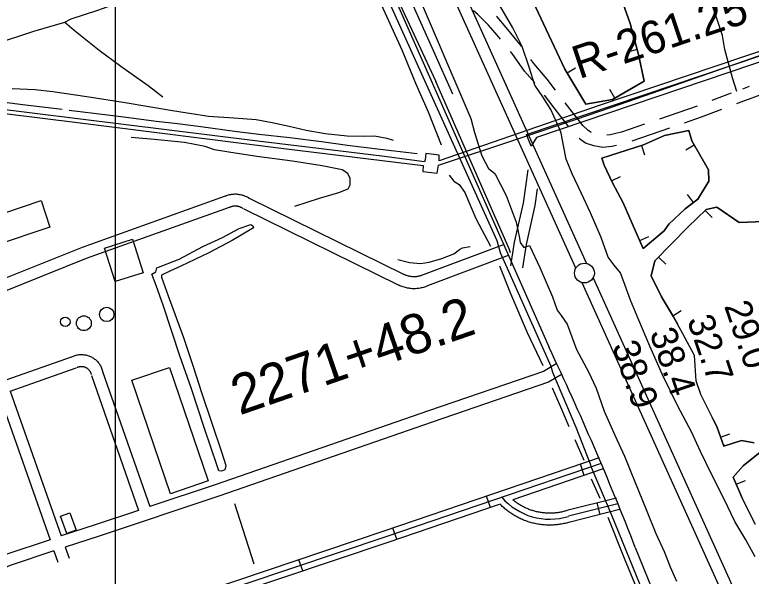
# Model space of a CAD drawing. Extents: x 3250478 to 3288318, y 788638 to 816472.
# Drawn here: x 3270105 to 3271963, y 809714 to 811130 of the extents above; entities that cross this region are included whole.
import ezdxf

# ---------------------------------------------------------------- set-up
doc = ezdxf.new("R2010")
doc.units = 0
for name, color, linetype in [('V-BLDG-OTLN', 7, 'Continuous'), ('V-BORW-LINE', 7, 'Continuous'), ('V-CHAN-DOCK', 7, 'Continuous'), ('V-DOMW-TANK', 7, 'Continuous'), ('V-GRID-MAJR', 7, 'Continuous'), ('V-LEVE-TOET', 7, 'Continuous'), ('V-RIVR-RANG', 7, 'Continuous'), ('V-RIVR-RANG-IDEN', 7, 'Continuous'), ('V-ROAD-CNTR', 7, 'Continuous'), ('V-SITE-OTLN', 7, 'Continuous'), ('V-SITE-STRC', 7, 'Continuous'), ('V-SURV-IDEN', 7, 'Continuous'), ('V-SURV-LINE', 7, 'Continuous'), ('V-TOPO-SHOR', 7, 'Continuous')]:
    doc.layers.add(name, color=color, linetype=linetype)

msp = doc.modelspace()

# ---------------------------------------------------------------- linework, layer by layer
at = {"layer": 'V-BLDG-OTLN'}
for points in [[(3270052.8, 810547.3), (3270031.2, 810612.1), (3270054.8, 810620), (3270048.7, 810638.4), (3270072.4, 810646.3), (3270077.8, 810629.8), (3270172, 810661.2), (3270194.2, 810594.4)], [(3270358.5, 810457), (3270331.5, 810541.3), (3270402.1, 810563.8), (3270429.1, 810479.6)], [(3270593.2, 809954.7), (3270498.4, 809922.4), (3270400.9, 810208.3), (3270495.6, 810240.6)], [(3270237, 809821.7), (3270221, 809865.7), (3270244, 809874), (3270260, 809830.1)]]:
    msp.add_lwpolyline(points, close=True, dxfattribs=at)
at = {"layer": 'V-BORW-LINE'}
for p, q in [((3271675.6, 811042.1), (3271651.5, 811035.5)), ((3271498.7, 810983.3), (3271520, 810996.3)), ((3271619.2, 810919.7), (3271606.6, 810941.2)), ((3271686.5, 810800.2), (3271694.1, 810776.4)), ((3271819.8, 810800.8), (3271798.1, 810788.3)), ((3271610.8, 810711.4), (3271633.4, 810722.2)), ((3271818.1, 810656.8), (3271803, 810676.7)), ((3271847.6, 810636.4), (3271865, 810618.4)), ((3271682, 810560.9), (3271704.9, 810571)), ((3271729.8, 810518.7), (3271747.7, 810501.2)), ((3271765.4, 810371.2), (3271786.8, 810384.2)), ((3271885.9, 810065.3), (3271909.5, 810073.7)), ((3271925.7, 809946.2), (3271948.7, 809955.9))]:
    msp.add_line(p, q, dxfattribs=at)
for points in [[(3271576.7, 811326.3), (3271585.6, 811311), (3271657.8, 811107.5), (3271679, 811029.8), (3271692.9, 810962.8), (3271613, 810916), (3271546.3, 810904.9), (3271492.8, 810993.1), (3271380, 811234.5), (3271310.9, 811435.2), (3271245.9, 811577.3), (3271074.6, 811939.6), (3270956.3, 812204.4)], [(3270956.3, 812204.4), (3271074.6, 811939.6), (3271245.9, 811577.3), (3271310.9, 811435.2), (3271380, 811234.5), (3271492.8, 810993.1), (3271546.3, 810904.9), (3271613, 810916), (3271692.9, 810962.8), (3271679, 811029.8), (3271657.8, 811107.5), (3271585.6, 811311), (3271576.7, 811326.3)], [(3271755.7, 810601.8), (3271743.4, 810585.2), (3271691.1, 810540.2), (3271671.6, 810584.6), (3271640.5, 810655.5), (3271613.3, 810706.2), (3271592, 810750.8), (3271586.7, 810768.2), (3271691.7, 810801.9), (3271744.6, 810825.6), (3271806.2, 810838.3), (3271813.4, 810811.7), (3271855.8, 810738.6), (3271856.1, 810710.2), (3271829, 810665), (3271797.1, 810640.9), (3271755.7, 810601.8)], [(3271755.7, 810601.8), (3271797.1, 810640.9), (3271829, 810665), (3271856.1, 810710.2), (3271855.8, 810738.6), (3271813.4, 810811.7), (3271806.2, 810838.3), (3271744.6, 810825.6), (3271691.7, 810801.9), (3271586.7, 810768.2), (3271592, 810750.8), (3271613.3, 810706.2), (3271640.5, 810655.5), (3271671.6, 810584.6), (3271691.1, 810540.2), (3271743.4, 810585.2), (3271755.7, 810601.8)], [(3271895.4, 810045.6), (3271894.1, 810042.4), (3271877.4, 810089.1), (3271865.1, 810115.5), (3271836.5, 810172.5), (3271824.1, 810206.8), (3271820.4, 810270.5), (3271790.9, 810325.1), (3271767.2, 810368.3), (3271736.7, 810418.6), (3271710.6, 810472), (3271720.6, 810509.3), (3271804.3, 810594.8), (3271849.9, 810638.6), (3271876.5, 810644.9), (3271932.6, 810606.2), (3272017.3, 810609.3)], [(3272074.8, 810460.7), (3272065.4, 810477.7), (3272053.6, 810521), (3272034.5, 810579.5), (3272017.3, 810609.3), (3271932.6, 810606.2), (3271876.5, 810644.9), (3271849.9, 810638.6), (3271804.3, 810594.8), (3271720.6, 810509.3), (3271710.6, 810472), (3271736.7, 810418.6), (3271767.2, 810368.3), (3271777, 810350.3)], [(3271868.3, 810108.7), (3271877.4, 810089.1), (3271894.1, 810042.4), (3271895.4, 810045.6)], [(3271970.5, 810051), (3271938.7, 810056.8), (3271894.1, 810042.4)], [(3271894.1, 810042.4), (3271938.7, 810056.8), (3271970.5, 810051)], [(3271973.5, 809845.3), (3271941.2, 809909.7), (3271918, 809964.3), (3271942.8, 809993), (3271986.2, 810027)], [(3271986.2, 810027), (3271942.8, 809993), (3271918, 809964.3), (3271941.2, 809909.7), (3271973.5, 809845.3)]]:
    msp.add_lwpolyline(points, dxfattribs=at)
at = {"layer": 'V-CHAN-DOCK'}
msp.add_lwpolyline([(3272728.6, 811277.4), (3272723.7, 811296.5), (3272736.2, 811361.4), (3272782.5, 811378.1), (3272800.1, 811320.4), (3272807.6, 811299.9), (3272797.8, 811295.2), (3272805.9, 811269.1), (3272771.4, 811257.4), (3272773.6, 811244.2), (3272765.5, 811242.1), (3272779.2, 811200.6), (3272723.4, 811183.2), (3272704.4, 811242.3), (3272334.1, 811115.6), (3272329.7, 811127.4), (3271421.6, 810820.2), (3271408.4, 810798.8), (3271396.5, 810827.7), (3272728.6, 811277.4)], dxfattribs=at)
at = {"layer": 'V-DOMW-TANK'}
for centre, radius in [((3270337.4, 810374.3), 18.2), ((3270279.7, 810352.2), 18.7), ((3270233, 810355.7), 11.9)]:
    msp.add_circle(centre, radius, dxfattribs=at)
at = {"layer": 'V-GRID-MAJR'}
msp.add_spline([(3270354.6, 794018.1), (3270356.3, 800076.8), (3270358.1, 806138.9), (3270359.9, 812201.1), (3270359.9, 812204.5)], degree=3, dxfattribs=at)
at = {"layer": 'V-LEVE-TOET'}
for points in [[(3271105.2, 811220.3), (3271256.2, 810868), (3271265.5, 810833), (3271283.9, 810774), (3271300.7, 810742.2), (3271316.8, 810729.9), (3271345.1, 810674.3), (3271370.2, 810607.3), (3271379.2, 810566.8), (3271380.1, 810556), (3271389.8, 810542.7), (3271404, 810548), (3271429.8, 810493), (3271461.9, 810418.6), (3271474.2, 810385.2), (3271483.7, 810371.3), (3271499.3, 810350.2), (3271523, 810286.3), (3271552.6, 810229.2), (3271572.6, 810188.7), (3271592.3, 810130.1), (3271619.2, 810069.7), (3271643.8, 810017.2), (3271670.8, 809950.7), (3271698.7, 809882.2), (3271722.9, 809821.8), (3271743.7, 809776.4), (3271759.3, 809738), (3271775.2, 809701.4)], [(3271973.7, 809762.8), (3271950.2, 809805.9), (3271922.3, 809852.6), (3271895.5, 809908.8), (3271863.3, 809971.5), (3271835.3, 810028.6), (3271812.3, 810078.1), (3271778.5, 810142.9), (3271739.5, 810222), (3271707.8, 810294.1), (3271679.7, 810359.5), (3271658.5, 810410), (3271645, 810447.6), (3271634, 810479.1), (3271617.7, 810498.9), (3271602.7, 810518.4), (3271585.2, 810568.2), (3271557.8, 810630.1), (3271535.6, 810679.6), (3271512, 810729.2), (3271496.5, 810765.6), (3271489.5, 810800.2), (3271483.8, 810831.6), (3271480.4, 810840.5), (3271457.8, 810891.1), (3271437.6, 810922.9), (3271417.6, 810952.8), (3271403, 810997.4), (3271385.3, 811049.7), (3271361.8, 811097.3), (3271317.5, 811174.6)]]:
    msp.add_lwpolyline(points, dxfattribs=at)
at = {"layer": 'V-ROAD-CNTR'}
for p, q in [((3271352.4, 810539.4), (3271167.7, 810961.6)), ((3271826.8, 810899.7), (3271732.3, 810867)), ((3271756.8, 810843.7), (3271662.3, 810811)), ((3271356.5, 810530), (3271352.4, 810539.4)), ((3271542.2, 809968.5), (3271532.6, 809996.9)), ((3271305.6, 809887.9), (3271295.9, 809916.3)), ((3271582.3, 809869.9), (3271575, 809899)), ((3271069, 809807.3), (3271059.3, 809835.7)), ((3270832, 809727.5), (3270822.4, 809755.9))]:
    msp.add_line(p, q, dxfattribs=at)
for points in [[(3270608.4, 812207.1), (3270958.4, 811410.9), (3271371.6, 810477.7), (3271453.5, 810290.6)], [(3270612.7, 812204.5), (3270617.5, 812193.8), (3270690.8, 812029.5), (3270807.2, 811767.8), (3271008.7, 811310.3), (3271078.5, 811153.2), (3271167.7, 810961.6)], [(3271927.4, 810936.6), (3271915.8, 810971.1), (3271897.1, 811042.3), (3271890.8, 811077.3), (3271870.4, 811138.5), (3271845.4, 811205.4), (3271814.1, 811281.4), (3271785, 811348.2), (3271745.2, 811437.1), (3271708.5, 811525.9), (3271669.7, 811604.7), (3271643.6, 811657.7), (3271601.1, 811731.9), (3271552.9, 811816.1), (3271512.6, 811876.3), (3271475.6, 811930.3), (3271456, 811966.8), (3271444.1, 811989.8), (3271436.4, 812029.6)], [(3271330.8, 811068.1), (3271322.4, 811078.5), (3271300.7, 811104), (3271273.4, 811130.9), (3271262.6, 811140.2)], [(3271384.1, 811050.1), (3271383.8, 811050.5), (3271345.5, 811097.7), (3271322.7, 811124.4), (3271320.4, 811126.7)], [(3271417.1, 810958.2), (3271391.2, 810988.1), (3271359.9, 811032.3), (3271356, 811037.1)], [(3271469.8, 810939.7), (3271448.7, 810967.4), (3271414.9, 811006.7), (3271407.2, 811017.5)], [(3271957.8, 810949), (3271941, 810942.7)], [(3270098.5, 810944.3), (3270156.5, 810941.6), (3270201.9, 810936.5), (3270287.1, 810923.8), (3270384.2, 810908.9), (3270503.5, 810888.4), (3270594, 810874.6), (3270658.2, 810870.1), (3270714.7, 810866.2), (3270754.4, 810858.6), (3270797.3, 810849), (3270840.4, 810838.9), (3270888.4, 810830.7), (3270944, 810824.8), (3270987.7, 810824.1), (3271013.1, 810824.6), (3271043.7, 810818.4), (3271060.4, 810814.1)], [(3271913, 810932.1), (3271864.2, 810913.8)], [(3272020.2, 810938.6), (3271996.7, 810931.6), (3271937.2, 810909.2), (3271926.1, 810905)], [(3271503.1, 810847.7), (3271468.6, 810891.8), (3271441.9, 810926.8)], [(3271559.7, 810833.2), (3271558.5, 810833.5), (3271552.3, 810837.7), (3271538.8, 810850.8), (3271494.1, 810907.9)], [(3271888.6, 810890.9), (3271837.1, 810871.5), (3271794.6, 810856.8)], [(3271694.5, 810853.9), (3271636.3, 810833.8), (3271607.2, 810827.1), (3271598.7, 810826.4)], [(3271623.9, 810800.1), (3271611.9, 810797.4), (3271589.3, 810795.5), (3271566.2, 810799.5), (3271545.3, 810806.3), (3271533.4, 810814.3), (3271529.6, 810817.9)], [(3271399.8, 810738.7), (3271388.1, 810654.5), (3271365.7, 810556.4), (3271356.3, 810496.6)], [(3271423.5, 810691.3), (3271417.6, 810649.1), (3271395.2, 810550.7), (3271386, 810491.9)], [(3270636.3, 810672.3), (3270275.2, 810543.3), (3270005.6, 810435.5)], [(3270699.1, 810665.8), (3270697.1, 810667), (3270694.9, 810668.4), (3270692.6, 810669.6), (3270690.2, 810670.8), (3270687.8, 810671.9), (3270685.4, 810672.9), (3270682.9, 810673.8), (3270680.4, 810674.6), (3270677.9, 810675.3), (3270675.3, 810675.9), (3270672.8, 810676.3), (3270670.2, 810676.7), (3270667.6, 810677), (3270664.9, 810677.2), (3270662.3, 810677.3), (3270659.7, 810677.3), (3270657.1, 810677.1), (3270654.5, 810676.9), (3270651.8, 810676.6), (3270649.3, 810676.1), (3270646.7, 810675.6), (3270644.1, 810675), (3270641.6, 810674.2), (3270639.1, 810673.4), (3270636.8, 810672.5), (3270635.6, 810672)], [(3271087.1, 810475.3), (3270697.4, 810666.7)], [(3270646.4, 810644), (3270285.9, 810515.2), (3270015.3, 810407.1)], [(3270682.6, 810640.7), (3270681.1, 810641.6), (3270679.9, 810642.4), (3270678.6, 810643.1), (3270677.3, 810643.7), (3270676, 810644.3), (3270674.7, 810644.9), (3270673.3, 810645.3), (3270671.9, 810645.8), (3270670.5, 810646.2), (3270669.1, 810646.5), (3270667.7, 810646.8), (3270666.3, 810647), (3270664.9, 810647.1), (3270663.4, 810647.2), (3270662, 810647.3), (3270660.5, 810647.3), (3270659.1, 810647.2), (3270657.6, 810647.1), (3270656.2, 810646.9), (3270654.8, 810646.7), (3270653.4, 810646.4), (3270652, 810646), (3270650.6, 810645.6), (3270649.2, 810645.1), (3270647.8, 810644.6), (3270647.1, 810644.3)], [(3271073.9, 810448.4), (3270684.2, 810639.8)], [(3271340.1, 810550.9), (3271135.9, 810474.2)], [(3271350.6, 810522.8), (3271146.5, 810446.1)], [(3271135.4, 810474), (3271133.4, 810473.1), (3271131.7, 810472.5), (3271129.9, 810471.9), (3271128.1, 810471.3), (3271126.3, 810470.8), (3271124.4, 810470.4), (3271122.6, 810470), (3271120.7, 810469.7), (3271118.9, 810469.5), (3271117, 810469.3), (3271115.1, 810469.2), (3271113.3, 810469.1), (3271111.4, 810469.2), (3271109.5, 810469.2), (3271107.6, 810469.4), (3271105.8, 810469.6), (3271103.9, 810469.8), (3271102.1, 810470.1), (3271100.2, 810470.5), (3271098.4, 810471), (3271096.6, 810471.5), (3271094.8, 810472.1), (3271093, 810472.7), (3271091.3, 810473.4), (3271089.6, 810474.1), (3271087.8, 810475), (3271087.2, 810475.2)], [(3271147, 810446.3), (3271144.6, 810445.3), (3271141.9, 810444.3), (3271139.1, 810443.3), (3271136.4, 810442.5), (3271133.6, 810441.7), (3271130.8, 810441.1), (3271128, 810440.5), (3271125.1, 810440), (3271122.2, 810439.7), (3271119.4, 810439.4), (3271116.5, 810439.2), (3271113.6, 810439.1), (3271110.7, 810439.2), (3271107.8, 810439.3), (3271105, 810439.5), (3271102.1, 810439.8), (3271099.2, 810440.2), (3271096.4, 810440.7), (3271093.6, 810441.3), (3271090.8, 810442), (3271088, 810442.7), (3271085.2, 810443.6), (3271082.5, 810444.6), (3271079.8, 810445.6), (3271077.2, 810446.8), (3271074.7, 810448), (3271073.8, 810448.4)], [(3270083.6, 810209.2), (3270250.7, 810268.1)], [(3270249.2, 810267.5), (3270251.1, 810268.4), (3270253.4, 810269.3), (3270255.7, 810270.2), (3270258, 810270.9), (3270260.4, 810271.6), (3270262.8, 810272.1), (3270265.2, 810272.6), (3270267.7, 810272.9), (3270270.1, 810273.1), (3270272.6, 810273.2), (3270275, 810273.2), (3270277.5, 810273.1), (3270279.9, 810272.8), (3270282.4, 810272.5), (3270284.8, 810272.1), (3270287.2, 810271.5), (3270289.6, 810270.9), (3270291.9, 810270.1), (3270294.2, 810269.2), (3270296.5, 810268.3), (3270298.7, 810267.2), (3270300.8, 810266), (3270302.9, 810264.8), (3270305, 810263.4), (3270307, 810261.9), (3270308.9, 810260.4), (3270310.8, 810258.8), (3270312.5, 810257.1), (3270314.2, 810255.3), (3270315.8, 810253.5), (3270317.4, 810251.5), (3270318.8, 810249.5), (3270320.2, 810247.5), (3270321.4, 810245.4), (3270322.6, 810243.2), (3270323.7, 810241), (3270324.6, 810238.7), (3270325.5, 810236.4), (3270326.3, 810234.1), (3270326.9, 810231.7), (3270327.4, 810229.4), (3270327.7, 810228.2)], [(3270262.1, 810240.4), (3270263.4, 810241), (3270264.5, 810241.4), (3270265.5, 810241.8), (3270266.6, 810242.2), (3270267.7, 810242.5), (3270268.7, 810242.7), (3270269.8, 810242.9), (3270270.9, 810243), (3270272.1, 810243.1), (3270273.2, 810243.2), (3270274.3, 810243.2), (3270275.4, 810243.1), (3270276.5, 810243), (3270277.6, 810242.9), (3270278.7, 810242.7), (3270279.8, 810242.4), (3270280.9, 810242.1), (3270281.9, 810241.8), (3270283, 810241.4), (3270284, 810240.9), (3270285, 810240.5), (3270286, 810239.9), (3270286.9, 810239.4), (3270287.9, 810238.7), (3270288.8, 810238.1), (3270289.6, 810237.4), (3270290.5, 810236.7), (3270291.3, 810235.9), (3270292.1, 810235.1), (3270292.8, 810234.2), (3270293.5, 810233.4), (3270294.1, 810232.5), (3270294.8, 810231.5), (3270295.3, 810230.6), (3270295.9, 810229.6), (3270296.3, 810228.6), (3270296.8, 810227.6), (3270297.2, 810226.5), (3270297.5, 810225.5), (3270297.8, 810224.4), (3270298.1, 810223.2), (3270298.2, 810222.5)], [(3271471.2, 810249.7), (3271439.5, 810230.8), (3271149, 810131.5), (3270610.9, 809944.5), (3270446.5, 809889.9)], [(3270093.6, 810180.9), (3270260.7, 810239.8)], [(3271486.6, 810223.9), (3271452.2, 810203.4), (3271158.8, 810103.1), (3270620.5, 809916.1), (3270318, 809815.6), (3270232.9, 809787.4)], [(3270327.1, 810230.3), (3270446.5, 809889.9)], [(3270298.8, 810220.4), (3270418, 809880.4)], [(3270059.9, 810186.3), (3270194.4, 809806.2)], [(3270093.6, 810180.9), (3270222.9, 809815.7)], [(3271579.9, 810013.1), (3271036.7, 809828), (3270440.3, 809627.4), (3270143.4, 809524.2)], [(3271584.7, 809998.9), (3271041.5, 809813.8), (3270445.1, 809613.2), (3270148.4, 809510)], [(3271589.6, 809984.7), (3271362, 809907.1)], [(3271623.5, 809911.2), (3271498.2, 809879.7), (3271496.8, 809879.3), (3271494.4, 809878.6), (3271491.9, 809877.9), (3271489.5, 809877.3), (3271487.1, 809876.7), (3271484.6, 809876.2), (3271482.1, 809875.7), (3271479.6, 809875.2), (3271477.1, 809874.8), (3271474.6, 809874.5), (3271472.1, 809874.1), (3271469.6, 809873.9), (3271467.1, 809873.6), (3271464.6, 809873.4), (3271462, 809873.3), (3271459.5, 809873.2), (3271457, 809873.1), (3271454.5, 809873.1), (3271451.9, 809873.1), (3271449.4, 809873.2), (3271446.9, 809873.3), (3271444.4, 809873.5), (3271441.8, 809873.7), (3271439.3, 809873.9), (3271436.8, 809874.2), (3271434.3, 809874.6), (3271431.8, 809875), (3271429.3, 809875.4), (3271426.9, 809875.8), (3271424.4, 809876.4), (3271421.9, 809876.9), (3271419.4, 809877.5), (3271417, 809878.1), (3271414.5, 809878.8), (3271412.1, 809879.6), (3271409.7, 809880.3), (3271407.4, 809881.1), (3271404.9, 809882), (3271402.6, 809882.9), (3271400.3, 809883.8), (3271397.9, 809884.8), (3271395.6, 809885.8), (3271393.3, 809886.8), (3271391, 809887.9), (3271388.7, 809889.1), (3271386.5, 809890.2), (3271384.3, 809891.5), (3271382.1, 809892.7), (3271379.9, 809894), (3271377.8, 809895.3), (3271375.7, 809896.7), (3271373.6, 809898.1), (3271371.5, 809899.6), (3271369.4, 809901), (3271367.4, 809902.5), (3271365.4, 809904), (3271363.4, 809905.6), (3271361.7, 809907.1)], [(3271327.6, 809895.4), (3271046.3, 809799.6), (3270643.3, 809664.1)], [(3271630.8, 809882.1), (3271506.3, 809850.8), (3271505.5, 809850.6), (3271502.6, 809849.7), (3271499.6, 809848.9), (3271496.7, 809848.2), (3271493.7, 809847.5), (3271490.7, 809846.8), (3271487.7, 809846.2), (3271484.8, 809845.7), (3271481.7, 809845.2), (3271478.7, 809844.7), (3271475.7, 809844.4), (3271472.7, 809844), (3271469.6, 809843.7), (3271466.6, 809843.5), (3271463.5, 809843.3), (3271460.5, 809843.2), (3271457.4, 809843.1), (3271454.4, 809843.1), (3271451.3, 809843.2), (3271448.3, 809843.2), (3271445.2, 809843.4), (3271442.2, 809843.6), (3271439.2, 809843.8), (3271436.1, 809844.1), (3271433.1, 809844.5), (3271430.1, 809844.9), (3271427, 809845.3), (3271424, 809845.8), (3271421, 809846.4), (3271418, 809847), (3271415.1, 809847.7), (3271412.1, 809848.4), (3271409.1, 809849.2), (3271406.2, 809850), (3271403.3, 809850.9), (3271400.4, 809851.8), (3271397.5, 809852.8), (3271394.7, 809853.8), (3271391.8, 809854.9), (3271388.9, 809856), (3271386.1, 809857.2), (3271383.3, 809858.4), (3271380.5, 809859.7), (3271377.8, 809861), (3271375.1, 809862.4), (3271372.4, 809863.8), (3271369.7, 809865.3), (3271367.1, 809866.8), (3271364.4, 809868.3), (3271361.8, 809869.9), (3271359.2, 809871.6), (3271356.7, 809873.3), (3271354.2, 809875), (3271351.7, 809876.8), (3271349.2, 809878.6), (3271346.9, 809880.5), (3271344.5, 809882.4), (3271342.1, 809884.3), (3271339.8, 809886.3), (3271337.5, 809888.3), (3271335.3, 809890.4), (3271333.1, 809892.5), (3271330.9, 809894.7), (3271328.8, 809896.9)], [(3271627.1, 809896.7), (3271502.2, 809865.3)], [(3270418, 809880.4), (3270308.6, 809844.1), (3270222.9, 809815.7)], [(3270194.4, 809806.2), (3270083.3, 809769.4), (3270079.8, 809767.9)], [(3270204.4, 809777.9), (3270093.9, 809741.3), (3270059.7, 809726.9), (3270094.3, 809602.5), (3270125.9, 809518.2)], [(3270204.4, 809777.9), (3270214.4, 809749.9)], [(3270232.9, 809787.4), (3270242.6, 809759.9)], [(3271670.9, 809786.4), (3271855.6, 809332.4), (3272212.3, 808436), (3272640.4, 807353)]]:
    msp.add_lwpolyline(points, dxfattribs=at)
for centre, radius, start, end in [((3264784.7, 807116.5), 7385.7, 21.1923, 25.45249), ((3271454.9, 810017.9), 159.8, 220.8374, 287.2401)]:
    msp.add_arc(centre, radius, start, end, dxfattribs=at)
at = {"layer": 'V-SITE-OTLN'}
for p, q in [((3271322.7, 810559.8), (3270649.6, 812048.3)), ((3271331.1, 810529.9), (3271322.7, 810559.8)), ((3271458.3, 810243), (3271331.1, 810529.9)), ((3271462.7, 810227.9), (3271458.3, 810243)), ((3271521.5, 810089.1), (3271462.7, 810227.9)), ((3271558, 809996.6), (3271521.5, 810089.1)), ((3271560.6, 809988.8), (3271558, 809996.6)), ((3271611.3, 809869.5), (3271560.6, 809988.8)), ((3271791.9, 809428.2), (3271611.3, 809869.5))]:
    msp.add_line(p, q, dxfattribs=at)
at = {"layer": 'V-SITE-STRC'}
for points in [[(3268952.5, 812204.9), (3269370.5, 810988.6), (3269368.9, 810980.4), (3269378.6, 810949.6), (3269410.5, 810960.8), (3269408.9, 810965.2), (3269411.5, 810965.3), (3269759.4, 810921.3), (3269801.1, 810915.8), (3270263.8, 810858.3), (3270784.5, 810793.1), (3271136, 810749.9), (3271135, 810734.7), (3271171, 810730.9), (3271174.5, 810751), (3271174.5, 810750.6), (3271372, 810816.3), (3271520, 810866.2), (3271611, 810897.2), (3271734.7, 810940.2), (3272047.7, 811049), (3272425.7, 811177), (3272469.8, 811191.2), (3272472, 811193.1)], [(3272467.2, 811204.8), (3272464.7, 811201.8), (3272189.8, 811107.3), (3272093.7, 811074.3), (3271580.1, 810901.2), (3271176.5, 810761.8), (3271176.4, 810775.8), (3271142.6, 810779.8), (3271140.4, 810764.5), (3271139.1, 810759.3), (3271031.7, 810773.1), (3270718.8, 810811.3), (3270379.5, 810853.2), (3270040.1, 810895.2), (3269994.4, 810901), (3269903.4, 810911.5), (3269760.7, 810930.3), (3269413.2, 810973.9), (3269406, 810976.3), (3269400.8, 810991.3), (3269391.8, 811010), (3268985.6, 812204.9)]]:
    msp.add_lwpolyline(points, dxfattribs=at)
at = {"layer": 'V-SURV-LINE'}
for points in [[(3271520.7, 810490.6), (3270746.3, 812204.4)], [(3270779.3, 812204.4), (3271548.1, 810503)], [(3271564.5, 810466.6), (3272663.7, 808035.6)], [(3272636.3, 808023.3), (3271537.2, 810454.2)]]:
    msp.add_lwpolyline(points, dxfattribs=at)
msp.add_circle((3271542.6, 810478.6), 25, dxfattribs=at)
at = {"layer": 'V-TOPO-SHOR'}
for p, q in [((3271518.4, 810058.6), (3271541.4, 810006.8)), ((3271560, 809959.8), (3271581.2, 809911.4)), ((3270659.6, 809897.3), (3270708.2, 809745.1))]:
    msp.add_line(p, q, dxfattribs=at)
for points in [[(3270231.5, 811110.9), (3270247.6, 811119.4), (3270314.7, 811141.6), (3270395, 811171), (3270474.1, 811199.9), (3270518.7, 811215.7), (3270565.2, 811228.4)], [(3271210.2, 810929.9), (3271162.7, 811037), (3271114.4, 811144.4), (3271079.8, 811224.3)], [(3271021.4, 811174.7), (3271081.8, 811041.2), (3271116.3, 810957.3), (3271148, 810884.8), (3271181, 810802.3)], [(3269959.3, 811019.9), (3270053.7, 811055.6), (3270153.3, 811088.9), (3270231.5, 811110.9), (3270255.2, 811090.9), (3270318.1, 811040.7), (3270373.2, 811000), (3270442.2, 810951.4), (3270478.8, 810922.8)], [(3269779.5, 810984.4), (3269826.3, 810963.6), (3269866.5, 810943.3), (3269885.9, 810935.3), (3269930.6, 810928.5), (3270004.5, 810919.9), (3270065.3, 810911.6), (3270138.9, 810901.8), (3270189.3, 810896.3), (3270224.8, 810891.7)], [(3270242.8, 810889), (3270339.4, 810877.2), (3270393.2, 810870.9), (3270461.8, 810862), (3270515.6, 810855.7), (3270575, 810848), (3270659.7, 810836.7), (3270721.4, 810829.1), (3270799.6, 810820.2), (3270879, 810810.3), (3270945.1, 810801.3), (3271012.7, 810792.9), (3271063.4, 810786.8), (3271120.3, 810780.4)], [(3270812.4, 810647.7), (3270874.5, 810667.4), (3270922.6, 810681.5), (3270946.4, 810690.7), (3270951.2, 810700.8), (3270951.9, 810717), (3270945.6, 810729.5), (3270931.5, 810738.8), (3270881, 810748.8), (3270806.5, 810760.5), (3270716, 810772.2), (3270645.6, 810783.4), (3270609, 810789.4), (3270586.1, 810797.5), (3270533.6, 810808.2), (3270457.9, 810815.4), (3270399.2, 810820.3)], [(3271201.3, 810725.8), (3271213.5, 810710.6), (3271226.7, 810702.1), (3271240.6, 810681.5), (3271268.9, 810616.3), (3271305.7, 810546.7)], [(3270629.7, 810568), (3270671.5, 810590.9), (3270701.1, 810601), (3270706.2, 810597.4), (3270708.1, 810592.4), (3270653.9, 810561), (3270595.3, 810529.8), (3270524.3, 810496.3), (3270496.3, 810483.7), (3270475.8, 810473.6), (3270475.4, 810468), (3270492.5, 810421.1), (3270531, 810316.2), (3270555.9, 810243.1), (3270576.2, 810177.9), (3270602.5, 810100.6), (3270627.1, 810028.3), (3270637.8, 809993.1), (3270635.2, 809982.6), (3270626.8, 809978.8), (3270620.4, 809980.2), (3270615.8, 809992.4), (3270584, 810086.9), (3270551.4, 810187), (3270522, 810270.3), (3270480.9, 810395.5), (3270462.1, 810447.7), (3270451.6, 810476), (3270461.4, 810481.6), (3270464.1, 810491.5), (3270519.9, 810514), (3270580, 810545.3), (3270629.7, 810568)], [(3271071.9, 810512.6), (3271101.2, 810505.1), (3271128.7, 810502.8), (3271151.3, 810505.7), (3271182.5, 810515.5), (3271212.9, 810527.3), (3271227.5, 810537.9), (3271235.2, 810542), (3271254, 810546)], [(3271328.7, 810497.2), (3271355.7, 810427), (3271397.9, 810329), (3271437.8, 810245.8)], [(3271461.4, 810189.2), (3271484.8, 810135.9), (3271503.4, 810091.6)], [(3271601.4, 809863.5), (3271643.2, 809760), (3271684.9, 809657.9), (3271722.3, 809560.6), (3271747.3, 809498.5), (3271773.6, 809433.1)]]:
    msp.add_lwpolyline(points, dxfattribs=at)

# ---------------------------------------------------------------- texts
at = {"layer": 'V-RIVR-RANG'}
for s, p in [('29.0', (3271894.4, 810396)), ('32.7', (3271800.8, 810360.6)), ('38.4', (3271706.3, 810328)), ('38.9', (3271611.7, 810295.6))]:
    msp.add_text(s, height=67, rotation=288.9083, dxfattribs=at).set_placement(p)
at = {"layer": 'V-RIVR-RANG-IDEN'}
msp.add_text('R-261.25', height=83, rotation=18.5547, dxfattribs=at).set_placement((3271529.2, 810967.4))
at = {"layer": 'V-SURV-IDEN'}
msp.add_text('2271+48.2', height=100, rotation=19.0621, dxfattribs=at).set_placement((3270672.7, 810119.6))

doc.saveas('drawing.dxf')
